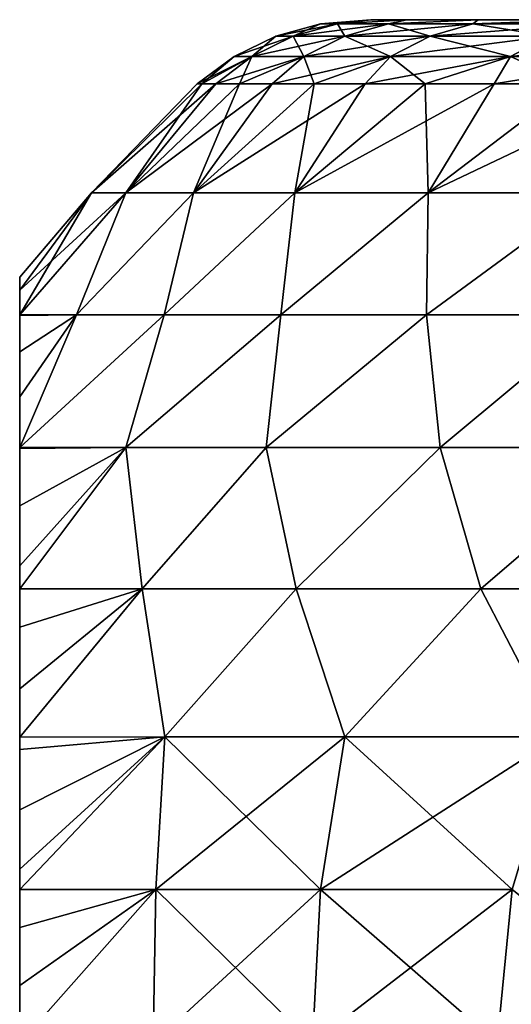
# Model space of a CAD drawing. Header units: metres. Extents: x -109 to 109, y -78 to 121.
# Tile 270 of 656: x -91.5 to -89.58, y 84.08 to 87.93. Entities that reach past the tile are written whole.
import ezdxf

# ---------------------------------------------------------------- set-up
doc = ezdxf.new("R2010")
doc.units = ezdxf.units.M
doc.layers.add('solid_508554_SW0001', color=7, linetype='CONTINUOUS')

msp = doc.modelspace()

# ---------------------------------------------------------------- linework, layer by layer
at = {"layer": 'solid_508554_SW0001'}
for points in [[(-90.325455, 87.909348, -32), (-90.128227, 87.925629, -31.308712), (-90.128227, 87.925629, -32.691288)], [(-90.258881, 87.909348, -30.644869), (-90.128227, 87.925629, -31.308712), (-90.325455, 87.909348, -32)], [(-90.325455, 87.909348, -32), (-90.128227, 87.925629, -32.691288), (-90.258881, 87.909348, -33.355133)], [(-90.258881, 87.909348, -30.644869), (-89.988327, 87.925629, -29.933226), (-90.128227, 87.925629, -31.308712)], [(-90.059799, 87.909348, -29.302788), (-89.988327, 87.925629, -29.933226), (-90.258881, 87.909348, -30.644869)], [(-90.258881, 87.909348, -33.355133), (-90.128227, 87.925629, -32.691288), (-89.988327, 87.925629, -34.066772)], [(-90.258881, 87.909348, -33.355133), (-89.988327, 87.925629, -34.066772), (-90.059799, 87.909348, -34.697212)], [(-90.128227, 87.925629, -32.691288), (-90.128227, 87.925629, -31.308712), (-89.988327, 87.925629, -29.933226)], [(-89.988327, 87.925629, -34.066772), (-90.128227, 87.925629, -32.691288), (-89.988327, 87.925629, -29.933226)], [(-90.059799, 87.909348, -29.302788), (-89.709953, 87.925629, -28.578953), (-89.988327, 87.925629, -29.933226)], [(-89.730133, 87.909348, -27.986683), (-89.709953, 87.925629, -28.578953), (-90.059799, 87.909348, -29.302788)], [(-90.059799, 87.909348, -34.697212), (-89.988327, 87.925629, -34.066772), (-89.709953, 87.925629, -35.421047)], [(-90.059799, 87.909348, -34.697212), (-89.709953, 87.925629, -35.421047), (-89.730133, 87.909348, -36.013317)], [(-89.988327, 87.925629, -34.066772), (-89.988327, 87.925629, -29.933226), (-89.709953, 87.925629, -28.578953)], [(-89.709953, 87.925629, -35.421047), (-89.988327, 87.925629, -34.066772), (-89.709953, 87.925629, -28.578953)], [(-89.730133, 87.909348, -27.986683), (-89.295975, 87.925629, -27.259794), (-89.709953, 87.925629, -28.578953)], [(-89.273056, 87.909348, -26.709229), (-89.295975, 87.925629, -27.259794), (-89.730133, 87.909348, -27.986683)], [(-89.730133, 87.909348, -36.013317), (-89.709953, 87.925629, -35.421047), (-89.295975, 87.925629, -36.740208)], [(-89.730133, 87.909348, -36.013317), (-89.295975, 87.925629, -36.740208), (-89.273056, 87.909348, -37.290771)], [(-89.709953, 87.925629, -35.421047), (-89.709953, 87.925629, -28.578953), (-89.295975, 87.925629, -27.259794)], [(-89.295975, 87.925629, -36.740208), (-89.709953, 87.925629, -35.421047), (-89.295975, 87.925629, -27.259794)], [(-90.258881, 87.909348, -33.355133), (-90.43206, 87.860977, -33.372189), (-90.499474, 87.860977, -32)], [(-90.325455, 87.909348, -32), (-90.499474, 87.860977, -32), (-90.43206, 87.860977, -30.627811)], [(-90.325455, 87.909348, -32), (-90.258881, 87.909348, -33.355133), (-90.499474, 87.860977, -32)], [(-90.059799, 87.909348, -34.697212), (-90.230476, 87.860977, -34.731163), (-90.43206, 87.860977, -33.372189)], [(-90.258881, 87.909348, -33.355133), (-90.059799, 87.909348, -34.697212), (-90.43206, 87.860977, -33.372189)], [(-90.258881, 87.909348, -30.644869), (-90.43206, 87.860977, -30.627811), (-90.230476, 87.860977, -29.268839)], [(-90.258881, 87.909348, -30.644869), (-90.325455, 87.909348, -32), (-90.43206, 87.860977, -30.627811)], [(-90.059799, 87.909348, -29.302788), (-90.258881, 87.909348, -30.644869), (-90.230476, 87.860977, -29.268839)], [(-89.730133, 87.909348, -36.013317), (-89.89666, 87.860977, -36.063831), (-90.230476, 87.860977, -34.731163)], [(-90.059799, 87.909348, -34.697212), (-89.730133, 87.909348, -36.013317), (-90.230476, 87.860977, -34.731163)], [(-90.059799, 87.909348, -29.302788), (-90.230476, 87.860977, -29.268839), (-89.89666, 87.860977, -27.936167)], [(-89.730133, 87.909348, -27.986683), (-90.059799, 87.909348, -29.302788), (-89.89666, 87.860977, -27.936167)], [(-89.273056, 87.909348, -37.290771), (-89.43383, 87.860977, -37.357368), (-89.89666, 87.860977, -36.063831)], [(-89.730133, 87.909348, -36.013317), (-89.273056, 87.909348, -37.290771), (-89.89666, 87.860977, -36.063831)], [(-89.730133, 87.909348, -27.986683), (-89.89666, 87.860977, -27.936167), (-89.43383, 87.860977, -26.642633)], [(-89.273056, 87.909348, -26.709229), (-89.730133, 87.909348, -27.986683), (-89.43383, 87.860977, -26.642633)], [(-90.43206, 87.860977, -33.372189), (-90.593758, 87.782089, -33.388115), (-90.661957, 87.782089, -32)], [(-90.499474, 87.860977, -32), (-90.661957, 87.782089, -32), (-90.593758, 87.782089, -30.611885)], [(-90.499474, 87.860977, -32), (-90.43206, 87.860977, -33.372189), (-90.661957, 87.782089, -32)], [(-90.230476, 87.860977, -34.731163), (-90.389839, 87.782089, -34.762859), (-90.593758, 87.782089, -33.388115)], [(-90.43206, 87.860977, -33.372189), (-90.230476, 87.860977, -34.731163), (-90.593758, 87.782089, -33.388115)], [(-90.43206, 87.860977, -30.627811), (-90.593758, 87.782089, -30.611885), (-90.389839, 87.782089, -29.237141)], [(-90.43206, 87.860977, -30.627811), (-90.499474, 87.860977, -32), (-90.593758, 87.782089, -30.611885)], [(-90.230476, 87.860977, -29.268839), (-90.43206, 87.860977, -30.627811), (-90.389839, 87.782089, -29.237141)], [(-89.89666, 87.860977, -36.063831), (-90.052147, 87.782089, -36.111), (-90.389839, 87.782089, -34.762859)], [(-90.230476, 87.860977, -34.731163), (-89.89666, 87.860977, -36.063831), (-90.389839, 87.782089, -34.762859)], [(-90.230476, 87.860977, -29.268839), (-90.389839, 87.782089, -29.237141), (-90.052147, 87.782089, -27.889002)], [(-89.89666, 87.860977, -27.936167), (-90.230476, 87.860977, -29.268839), (-90.052147, 87.782089, -27.889002)], [(-89.43383, 87.860977, -37.357368), (-89.583939, 87.782089, -37.419544), (-90.052147, 87.782089, -36.111)], [(-89.89666, 87.860977, -36.063831), (-89.43383, 87.860977, -37.357368), (-90.052147, 87.782089, -36.111)], [(-89.89666, 87.860977, -27.936167), (-90.052147, 87.782089, -27.889002), (-89.583939, 87.782089, -26.580454)], [(-89.43383, 87.860977, -26.642633), (-89.89666, 87.860977, -27.936167), (-89.583939, 87.782089, -26.580454)], [(-88.846436, 87.860977, -38.599308), (-88.989731, 87.782089, -38.6759), (-89.583939, 87.782089, -37.419544)], [(-89.43383, 87.860977, -37.357368), (-88.846436, 87.860977, -38.599308), (-89.583939, 87.782089, -37.419544)], [(-89.43383, 87.860977, -26.642633), (-89.583939, 87.782089, -26.580454), (-88.989731, 87.782089, -25.3241)], [(-90.593758, 87.782089, -33.388115), (-90.788826, 87.675629, -32.724648), (-90.80719, 87.675629, -32)], [(-90.661957, 87.782089, -32), (-90.80719, 87.675629, -32), (-90.788826, 87.675629, -31.275352)], [(-90.661957, 87.782089, -32), (-90.593758, 87.782089, -33.388115), (-90.80719, 87.675629, -32)], [(-90.593758, 87.782089, -33.388115), (-90.73378, 87.675629, -33.447433), (-90.788826, 87.675629, -32.724648)], [(-90.593758, 87.782089, -30.611885), (-90.788826, 87.675629, -31.275352), (-90.73378, 87.675629, -30.552567)], [(-90.593758, 87.782089, -30.611885), (-90.661957, 87.782089, -32), (-90.788826, 87.675629, -31.275352)], [(-90.389839, 87.782089, -34.762859), (-90.642204, 87.675629, -34.166508), (-90.73378, 87.675629, -33.447433)], [(-90.593758, 87.782089, -33.388115), (-90.389839, 87.782089, -34.762859), (-90.73378, 87.675629, -33.447433)], [(-90.593758, 87.782089, -30.611885), (-90.73378, 87.675629, -30.552567), (-90.642204, 87.675629, -29.833494)], [(-90.389839, 87.782089, -34.762859), (-90.51432, 87.675629, -34.880016), (-90.642204, 87.675629, -34.166508)], [(-90.389839, 87.782089, -29.237141), (-90.642204, 87.675629, -29.833494), (-90.51432, 87.675629, -29.119984)], [(-90.389839, 87.782089, -29.237141), (-90.593758, 87.782089, -30.611885), (-90.642204, 87.675629, -29.833494)], [(-90.052147, 87.782089, -36.111), (-90.350464, 87.675629, -35.586132), (-90.51432, 87.675629, -34.880016)], [(-90.389839, 87.782089, -34.762859), (-90.052147, 87.782089, -36.111), (-90.51432, 87.675629, -34.880016)], [(-90.389839, 87.782089, -29.237141), (-90.51432, 87.675629, -29.119984), (-90.350464, 87.675629, -28.413866)], [(-90.052147, 87.782089, -27.889002), (-90.389839, 87.782089, -29.237141), (-90.350464, 87.675629, -28.413866)], [(-90.052147, 87.782089, -36.111), (-90.151054, 87.675629, -36.283047), (-90.350464, 87.675629, -35.586132)], [(-90.052147, 87.782089, -27.889002), (-90.350464, 87.675629, -28.413866), (-90.151054, 87.675629, -27.716955)], [(-89.583939, 87.782089, -37.419544), (-89.916595, 87.675629, -36.968964), (-90.151054, 87.675629, -36.283047)], [(-90.052147, 87.782089, -36.111), (-89.583939, 87.782089, -37.419544), (-90.151054, 87.675629, -36.283047)], [(-90.052147, 87.782089, -27.889002), (-90.151054, 87.675629, -27.716955), (-89.916595, 87.675629, -27.031038)], [(-89.583939, 87.782089, -26.580454), (-90.052147, 87.782089, -27.889002), (-89.916595, 87.675629, -27.031038)], [(-89.583939, 87.782089, -37.419544), (-89.647705, 87.675629, -37.642124), (-89.916595, 87.675629, -36.968964)], [(-89.583939, 87.782089, -26.580454), (-89.916595, 87.675629, -27.031038), (-89.647705, 87.675629, -26.357876)], [(-88.989731, 87.782089, -38.6759), (-89.345062, 87.675629, -38.300804), (-89.647705, 87.675629, -37.642124)], [(-89.583939, 87.782089, -37.419544), (-88.989731, 87.782089, -38.6759), (-89.647705, 87.675629, -37.642124)], [(-89.583939, 87.782089, -26.580454), (-89.647705, 87.675629, -26.357876), (-89.345062, 87.675629, -25.699198)], [(-88.989731, 87.782089, -25.3241), (-89.583939, 87.782089, -26.580454), (-89.345062, 87.675629, -25.699198)], [(-90.73378, 87.675629, -33.447433), (-91.086166, 87.248444, -34.097172), (-91.219467, 87.248444, -32.701176)], [(-90.80719, 87.675629, -32), (-91.219467, 87.248444, -32.701176), (-91.219467, 87.248444, -31.298826)], [(-90.788826, 87.675629, -32.724648), (-90.73378, 87.675629, -33.447433), (-91.219467, 87.248444, -32.701176)], [(-90.80719, 87.675629, -32), (-90.788826, 87.675629, -32.724648), (-91.219467, 87.248444, -32.701176)], [(-90.788826, 87.675629, -31.275352), (-91.219467, 87.248444, -31.298826), (-91.086166, 87.248444, -29.902826)], [(-90.788826, 87.675629, -31.275352), (-90.80719, 87.675629, -32), (-91.219467, 87.248444, -31.298826)], [(-90.51432, 87.675629, -34.880016), (-90.82077, 87.248444, -35.474182), (-91.086166, 87.248444, -34.097172)], [(-90.642204, 87.675629, -34.166508), (-90.51432, 87.675629, -34.880016), (-91.086166, 87.248444, -34.097172)], [(-90.73378, 87.675629, -33.447433), (-90.642204, 87.675629, -34.166508), (-91.086166, 87.248444, -34.097172)], [(-90.642204, 87.675629, -29.833494), (-91.086166, 87.248444, -29.902826), (-90.82077, 87.248444, -28.52582)], [(-90.73378, 87.675629, -30.552567), (-90.788826, 87.675629, -31.275352), (-91.086166, 87.248444, -29.902826)], [(-90.642204, 87.675629, -29.833494), (-90.73378, 87.675629, -30.552567), (-91.086166, 87.248444, -29.902826)], [(-90.151054, 87.675629, -36.283047), (-90.425682, 87.248444, -36.819725), (-90.82077, 87.248444, -35.474182)], [(-90.350464, 87.675629, -35.586132), (-90.151054, 87.675629, -36.283047), (-90.82077, 87.248444, -35.474182)], [(-90.51432, 87.675629, -34.880016), (-90.350464, 87.675629, -35.586132), (-90.82077, 87.248444, -35.474182)], [(-90.350464, 87.675629, -28.413866), (-90.82077, 87.248444, -28.52582), (-90.425682, 87.248444, -27.180275)], [(-90.51432, 87.675629, -29.119984), (-90.642204, 87.675629, -29.833494), (-90.82077, 87.248444, -28.52582)], [(-90.350464, 87.675629, -28.413866), (-90.51432, 87.675629, -29.119984), (-90.82077, 87.248444, -28.52582)], [(-89.647705, 87.675629, -37.642124), (-89.90448, 87.248444, -38.12162), (-90.425682, 87.248444, -36.819725)], [(-89.916595, 87.675629, -36.968964), (-89.647705, 87.675629, -37.642124), (-90.425682, 87.248444, -36.819725)], [(-90.151054, 87.675629, -36.283047), (-89.916595, 87.675629, -36.968964), (-90.425682, 87.248444, -36.819725)], [(-89.916595, 87.675629, -27.031038), (-90.425682, 87.248444, -27.180275), (-89.90448, 87.248444, -25.87838)], [(-90.151054, 87.675629, -27.716955), (-90.350464, 87.675629, -28.413866), (-90.425682, 87.248444, -27.180275)], [(-89.916595, 87.675629, -27.031038), (-90.151054, 87.675629, -27.716955), (-90.425682, 87.248444, -27.180275)], [(-89.647705, 87.675629, -26.357876), (-89.916595, 87.675629, -27.031038), (-89.90448, 87.248444, -25.87838)], [(-89.009445, 87.675629, -38.943306), (-89.261887, 87.248444, -39.368076), (-89.90448, 87.248444, -38.12162)], [(-89.345062, 87.675629, -38.300804), (-89.009445, 87.675629, -38.943306), (-89.90448, 87.248444, -38.12162)], [(-89.647705, 87.675629, -37.642124), (-89.345062, 87.675629, -38.300804), (-89.90448, 87.248444, -38.12162)], [(-89.345062, 87.675629, -25.699198), (-89.90448, 87.248444, -25.87838), (-89.261887, 87.248444, -24.631922)], [(-89.345062, 87.675629, -25.699198), (-89.647705, 87.675629, -26.357876), (-89.90448, 87.248444, -25.87838)], [(-91.086166, 87.248444, -29.902826), (-91.5, 86.772636, -30.17762), (-91.277626, 86.772057, -28.844862)], [(-91.219467, 87.248444, -31.298826), (-91.5, 86.868149, -30.870583), (-91.5, 86.772636, -30.17762)], [(-91.086166, 87.248444, -29.902826), (-91.219467, 87.248444, -31.298826), (-91.5, 86.772636, -30.17762)], [(-91.219467, 87.248444, -31.298826), (-91.5, 86.919174, -31.619373), (-91.5, 86.868149, -30.870583)], [(-91.219467, 87.248444, -32.701176), (-91.5, 86.919174, -32.380627), (-91.5, 86.919174, -31.619373)], [(-91.219467, 87.248444, -31.298826), (-91.219467, 87.248444, -32.701176), (-91.5, 86.919174, -31.619373)], [(-91.219467, 87.248444, -32.701176), (-91.5, 86.868149, -33.129417), (-91.5, 86.919174, -32.380627)], [(-91.086166, 87.248444, -34.097172), (-91.5, 86.772636, -33.82238), (-91.5, 86.868149, -33.129417)], [(-91.219467, 87.248444, -32.701176), (-91.086166, 87.248444, -34.097172), (-91.5, 86.868149, -33.129417)], [(-91.086166, 87.248444, -34.097172), (-91.277626, 86.772057, -35.15514), (-91.5, 86.772636, -33.82238)], [(-90.82077, 87.248444, -28.52582), (-91.277626, 86.772057, -28.844862), (-90.93647, 86.772057, -27.536657)], [(-90.82077, 87.248444, -28.52582), (-91.086166, 87.248444, -29.902826), (-91.277626, 86.772057, -28.844862)], [(-90.82077, 87.248444, -35.474182), (-90.93647, 86.772057, -36.463341), (-91.277626, 86.772057, -35.15514)], [(-91.086166, 87.248444, -34.097172), (-90.82077, 87.248444, -35.474182), (-91.277626, 86.772057, -35.15514)], [(-90.425682, 87.248444, -27.180275), (-90.93647, 86.772057, -27.536657), (-90.479759, 86.772057, -26.264183)], [(-90.425682, 87.248444, -27.180275), (-90.82077, 87.248444, -28.52582), (-90.93647, 86.772057, -27.536657)], [(-90.425682, 87.248444, -36.819725), (-90.479759, 86.772057, -37.735817), (-90.93647, 86.772057, -36.463341)], [(-90.82077, 87.248444, -35.474182), (-90.425682, 87.248444, -36.819725), (-90.93647, 86.772057, -36.463341)], [(-89.90448, 87.248444, -25.87838), (-90.479759, 86.772057, -26.264183), (-89.911133, 86.772057, -25.037624)], [(-89.90448, 87.248444, -25.87838), (-90.425682, 87.248444, -27.180275), (-90.479759, 86.772057, -26.264183)], [(-89.90448, 87.248444, -38.12162), (-89.911133, 86.772057, -38.962376), (-90.479759, 86.772057, -37.735817)], [(-90.425682, 87.248444, -36.819725), (-89.90448, 87.248444, -38.12162), (-90.479759, 86.772057, -37.735817)], [(-89.261887, 87.248444, -24.631922), (-89.911133, 86.772057, -25.037624), (-89.235153, 86.772057, -23.866796)], [(-89.261887, 87.248444, -24.631922), (-89.90448, 87.248444, -25.87838), (-89.911133, 86.772057, -25.037624)], [(-89.261887, 87.248444, -39.368076), (-89.235153, 86.772057, -40.133202), (-89.911133, 86.772057, -38.962376)], [(-89.90448, 87.248444, -38.12162), (-89.261887, 87.248444, -39.368076), (-89.911133, 86.772057, -38.962376)], [(-91.5, 86.868149, -33.129417), (-91.5, 86.868149, -30.870583), (-91.5, 86.919174, -31.619373)], [(-91.5, 86.868149, -33.129417), (-91.5, 86.919174, -31.619373), (-91.5, 86.919174, -32.380627)], [(-91.5, 86.772636, -33.82238), (-91.5, 86.772636, -30.17762), (-91.5, 86.868149, -30.870583)], [(-91.5, 86.772636, -33.82238), (-91.5, 86.868149, -30.870583), (-91.5, 86.868149, -33.129417)], [(-91.277626, 86.772057, -28.844862), (-91.5, 86.772636, -30.17762), (-91.5, 86.76931, -30.158661)], [(-91.5, 86.76931, -33.841339), (-91.5, 86.76931, -30.158661), (-91.5, 86.772636, -30.17762)], [(-91.5, 86.76931, -33.841339), (-91.5, 86.772636, -30.17762), (-91.5, 86.772636, -33.82238)], [(-91.5, 86.76931, -33.841339), (-91.5, 86.772636, -33.82238), (-91.277626, 86.772057, -35.15514)], [(-90.93647, 86.772057, -27.536657), (-91.5, 86.254036, -28.405052), (-91.085983, 86.253853, -26.982506)], [(-91.277626, 86.772057, -28.844862), (-91.5, 86.45237, -28.91198), (-91.5, 86.254036, -28.405052)], [(-90.93647, 86.772057, -27.536657), (-91.277626, 86.772057, -28.844862), (-91.5, 86.254036, -28.405052)], [(-91.277626, 86.772057, -28.844862), (-91.5, 86.628288, -29.50174), (-91.5, 86.45237, -28.91198)], [(-91.277626, 86.772057, -28.844862), (-91.5, 86.76931, -30.158661), (-91.5, 86.628288, -29.50174)], [(-91.5, 86.254036, -35.594948), (-91.277626, 86.772057, -35.15514), (-90.93647, 86.772057, -36.463341)], [(-91.5, 86.45237, -35.08802), (-91.277626, 86.772057, -35.15514), (-91.5, 86.254036, -35.594948)], [(-91.5, 86.628288, -34.49826), (-91.277626, 86.772057, -35.15514), (-91.5, 86.45237, -35.08802)], [(-91.5, 86.628288, -34.49826), (-91.5, 86.76931, -33.841339), (-91.277626, 86.772057, -35.15514)], [(-91.5, 86.254036, -35.594948), (-90.93647, 86.772057, -36.463341), (-91.085983, 86.253853, -37.017494)], [(-91.5, 86.628288, -34.49826), (-91.5, 86.628288, -29.50174), (-91.5, 86.76931, -30.158661)], [(-91.5, 86.628288, -34.49826), (-91.5, 86.76931, -30.158661), (-91.5, 86.76931, -33.841339)], [(-90.479759, 86.772057, -26.264183), (-91.085983, 86.253853, -26.982506), (-90.536972, 86.253853, -25.605509)], [(-90.479759, 86.772057, -26.264183), (-90.93647, 86.772057, -27.536657), (-91.085983, 86.253853, -26.982506)], [(-91.085983, 86.253853, -37.017494), (-90.93647, 86.772057, -36.463341), (-90.479759, 86.772057, -37.735817)], [(-91.085983, 86.253853, -37.017494), (-90.479759, 86.772057, -37.735817), (-90.536972, 86.253853, -38.394493)], [(-89.911133, 86.772057, -25.037624), (-90.536972, 86.253853, -25.605509), (-89.858315, 86.253853, -24.287571)], [(-89.911133, 86.772057, -25.037624), (-90.479759, 86.772057, -26.264183), (-90.536972, 86.253853, -25.605509)], [(-90.536972, 86.253853, -38.394493), (-90.479759, 86.772057, -37.735817), (-89.911133, 86.772057, -38.962376)], [(-90.536972, 86.253853, -38.394493), (-89.911133, 86.772057, -38.962376), (-89.858315, 86.253853, -39.712429)], [(-89.235153, 86.772057, -23.866796), (-89.911133, 86.772057, -25.037624), (-89.858315, 86.253853, -24.287571)], [(-89.858315, 86.253853, -39.712429), (-89.911133, 86.772057, -38.962376), (-89.235153, 86.772057, -40.133202)], [(-89.235153, 86.772057, -23.866796), (-89.858315, 86.253853, -24.287571), (-89.056274, 86.253853, -23.040867)], [(-89.858315, 86.253853, -39.712429), (-89.235153, 86.772057, -40.133202), (-89.056274, 86.253853, -40.959133)], [(-91.5, 86.45237, -35.08802), (-91.5, 86.45237, -28.91198), (-91.5, 86.628288, -29.50174)], [(-91.5, 86.628288, -34.49826), (-91.5, 86.45237, -35.08802), (-91.5, 86.628288, -29.50174)], [(-91.5, 86.254036, -35.594948), (-91.5, 86.254036, -28.405052), (-91.5, 86.45237, -28.91198)], [(-91.5, 86.45237, -35.08802), (-91.5, 86.254036, -35.594948), (-91.5, 86.45237, -28.91198)], [(-91.085983, 86.253853, -26.982506), (-91.5, 86.254036, -28.405052), (-91.5, 86.249321, -28.394421)], [(-91.5, 86.249321, -35.605579), (-91.5, 86.249321, -28.394421), (-91.5, 86.254036, -28.405052)], [(-91.5, 86.249321, -35.605579), (-91.5, 86.254036, -28.405052), (-91.5, 86.254036, -35.594948)], [(-91.5, 86.249321, -35.605579), (-91.5, 86.254036, -35.594948), (-91.085983, 86.253853, -37.017494)], [(-91.085983, 86.253853, -26.982506), (-91.5, 85.701134, -27.452644), (-91.022194, 85.701454, -26.102488)], [(-91.085983, 86.253853, -26.982506), (-91.5, 85.791542, -27.575974), (-91.5, 85.701134, -27.452644)], [(-91.085983, 86.253853, -26.982506), (-91.5, 86.026375, -27.94953), (-91.5, 85.791542, -27.575974)], [(-91.085983, 86.253853, -26.982506), (-91.5, 86.249321, -28.394421), (-91.5, 86.026375, -27.94953)], [(-91.085983, 86.253853, -37.017494), (-91.022194, 85.701454, -37.897511), (-91.5, 85.701134, -36.547356)], [(-91.085983, 86.253853, -37.017494), (-91.5, 85.701134, -36.547356), (-91.5, 85.791542, -36.424026)], [(-91.5, 86.026375, -36.050468), (-91.085983, 86.253853, -37.017494), (-91.5, 85.791542, -36.424026)], [(-91.5, 86.026375, -36.050468), (-91.5, 86.249321, -35.605579), (-91.085983, 86.253853, -37.017494)], [(-91.5, 86.026375, -36.050468), (-91.5, 86.026375, -27.94953), (-91.5, 86.249321, -28.394421)], [(-91.5, 86.026375, -36.050468), (-91.5, 86.249321, -28.394421), (-91.5, 86.249321, -35.605579)], [(-90.536972, 86.253853, -25.605509), (-91.085983, 86.253853, -26.982506), (-91.022194, 85.701454, -26.102488)], [(-91.085983, 86.253853, -37.017494), (-90.536972, 86.253853, -38.394493), (-91.022194, 85.701454, -37.897511)], [(-90.536972, 86.253853, -25.605509), (-91.022194, 85.701454, -26.102488), (-90.419731, 85.701454, -24.794737)], [(-90.536972, 86.253853, -38.394493), (-90.419731, 85.701454, -39.205261), (-91.022194, 85.701454, -37.897511)], [(-89.858315, 86.253853, -24.287571), (-90.536972, 86.253853, -25.605509), (-90.419731, 85.701454, -24.794737)], [(-90.536972, 86.253853, -38.394493), (-89.858315, 86.253853, -39.712429), (-90.419731, 85.701454, -39.205261)], [(-89.858315, 86.253853, -24.287571), (-90.419731, 85.701454, -24.794737), (-89.699806, 85.701454, -23.547789)], [(-89.858315, 86.253853, -39.712429), (-89.699806, 85.701454, -40.452209), (-90.419731, 85.701454, -39.205261)], [(-89.056274, 86.253853, -23.040867), (-89.858315, 86.253853, -24.287571), (-89.699806, 85.701454, -23.547789)], [(-89.858315, 86.253853, -39.712429), (-89.056274, 86.253853, -40.959133), (-89.699806, 85.701454, -40.452209)], [(-89.056274, 86.253853, -23.040867), (-89.699806, 85.701454, -23.547789), (-88.868492, 85.701454, -22.372166)], [(-89.056274, 86.253853, -40.959133), (-88.868492, 85.701454, -41.627834), (-89.699806, 85.701454, -40.452209)], [(-91.5, 85.791542, -36.424026), (-91.5, 85.791542, -27.575974), (-91.5, 86.026375, -27.94953)], [(-91.5, 86.026375, -36.050468), (-91.5, 85.791542, -36.424026), (-91.5, 86.026375, -27.94953)], [(-91.5, 85.701134, -36.547356), (-91.5, 85.701134, -27.452644), (-91.5, 85.791542, -27.575974)], [(-91.5, 85.791542, -36.424026), (-91.5, 85.701134, -36.547356), (-91.5, 85.791542, -27.575974)], [(-91.022194, 85.701454, -26.102488), (-91.5, 85.122498, -26.864899), (-90.933617, 85.122971, -25.439777)], [(-91.022194, 85.701454, -26.102488), (-91.5, 85.311157, -27.022783), (-91.5, 85.122498, -26.864899)], [(-91.022194, 85.701454, -26.102488), (-91.5, 85.551498, -27.26944), (-91.5, 85.311157, -27.022783)], [(-91.022194, 85.701454, -26.102488), (-91.5, 85.701134, -27.452644), (-91.5, 85.551498, -27.26944)], [(-91.022194, 85.701454, -37.897511), (-90.933617, 85.122971, -38.560223), (-91.5, 85.122498, -37.135101)], [(-91.022194, 85.701454, -37.897511), (-91.5, 85.122498, -37.135101), (-91.5, 85.311157, -36.977219)], [(-91.5, 85.551498, -36.73056), (-91.022194, 85.701454, -37.897511), (-91.5, 85.311157, -36.977219)], [(-91.5, 85.551498, -36.73056), (-91.5, 85.701134, -36.547356), (-91.022194, 85.701454, -37.897511)], [(-91.5, 85.551498, -36.73056), (-91.5, 85.551498, -27.26944), (-91.5, 85.701134, -27.452644)], [(-91.5, 85.551498, -36.73056), (-91.5, 85.701134, -27.452644), (-91.5, 85.701134, -36.547356)], [(-90.419731, 85.701454, -24.794737), (-91.022194, 85.701454, -26.102488), (-90.933617, 85.122971, -25.439777)], [(-91.022194, 85.701454, -37.897511), (-90.419731, 85.701454, -39.205261), (-90.933617, 85.122971, -38.560223)], [(-90.419731, 85.701454, -24.794737), (-90.933617, 85.122971, -25.439777), (-90.230415, 85.122971, -24.072741)], [(-90.419731, 85.701454, -39.205261), (-90.230415, 85.122971, -39.927261), (-90.933617, 85.122971, -38.560223)], [(-89.699806, 85.701454, -23.547789), (-90.419731, 85.701454, -24.794737), (-90.230415, 85.122971, -24.072741)], [(-90.419731, 85.701454, -39.205261), (-89.699806, 85.701454, -40.452209), (-90.230415, 85.122971, -39.927261)], [(-89.699806, 85.701454, -23.547789), (-90.230415, 85.122971, -24.072741), (-89.398125, 85.122971, -22.780233)], [(-89.699806, 85.701454, -40.452209), (-89.398125, 85.122971, -41.219769), (-90.230415, 85.122971, -39.927261)], [(-88.868492, 85.701454, -22.372166), (-89.699806, 85.701454, -23.547789), (-89.398125, 85.122971, -22.780233)], [(-89.699806, 85.701454, -40.452209), (-88.868492, 85.701454, -41.627834), (-89.398125, 85.122971, -41.219769)], [(-91.5, 85.311157, -36.977219), (-91.5, 85.311157, -27.022783), (-91.5, 85.551498, -27.26944)], [(-91.5, 85.551498, -36.73056), (-91.5, 85.311157, -36.977219), (-91.5, 85.551498, -27.26944)], [(-91.5, 85.122498, -37.135101), (-91.5, 85.122498, -26.864899), (-91.5, 85.311157, -27.022783)], [(-91.5, 85.311157, -36.977219), (-91.5, 85.122498, -37.135101), (-91.5, 85.311157, -27.022783)], [(-90.933617, 85.122971, -25.439777), (-91.5, 84.526352, -26.537199), (-90.968147, 84.526894, -25.253679)], [(-90.933617, 85.122971, -25.439777), (-91.5, 84.606537, -26.56753), (-91.5, 84.526352, -26.537199)], [(-90.933617, 85.122971, -25.439777), (-91.5, 84.838219, -26.678408), (-91.5, 84.606537, -26.56753)], [(-90.933617, 85.122971, -25.439777), (-91.5, 85.073158, -26.828234), (-91.5, 84.838219, -26.678408)], [(-90.933617, 85.122971, -25.439777), (-91.5, 85.122498, -26.864899), (-91.5, 85.073158, -26.828234)], [(-90.933617, 85.122971, -38.560223), (-90.968147, 84.526894, -38.746319), (-91.5, 84.526352, -37.462803)], [(-90.933617, 85.122971, -38.560223), (-91.5, 84.526352, -37.462803), (-91.5, 84.606537, -37.432472)], [(-91.5, 84.838219, -37.32159), (-90.933617, 85.122971, -38.560223), (-91.5, 84.606537, -37.432472)], [(-91.5, 85.073158, -37.171768), (-91.5, 85.122498, -37.135101), (-90.933617, 85.122971, -38.560223)], [(-91.5, 84.838219, -37.32159), (-91.5, 85.073158, -37.171768), (-90.933617, 85.122971, -38.560223)], [(-91.5, 85.073158, -37.171768), (-91.5, 85.073158, -26.828234), (-91.5, 85.122498, -26.864899)], [(-91.5, 85.073158, -37.171768), (-91.5, 85.122498, -26.864899), (-91.5, 85.122498, -37.135101)], [(-90.933617, 85.122971, -25.439777), (-90.968147, 84.526894, -25.253679), (-90.324982, 84.526894, -24.018143)], [(-90.230415, 85.122971, -39.927261), (-90.324982, 84.526894, -39.981857), (-90.968147, 84.526894, -38.746319)], [(-90.933617, 85.122971, -38.560223), (-90.230415, 85.122971, -39.927261), (-90.968147, 84.526894, -38.746319)], [(-90.230415, 85.122971, -24.072741), (-90.933617, 85.122971, -25.439777), (-90.324982, 84.526894, -24.018143)], [(-90.230415, 85.122971, -24.072741), (-90.324982, 84.526894, -24.018143), (-89.576561, 84.526894, -22.843374)], [(-89.398125, 85.122971, -41.219769), (-89.576561, 84.526894, -41.156628), (-90.324982, 84.526894, -39.981857)], [(-90.230415, 85.122971, -39.927261), (-89.398125, 85.122971, -41.219769), (-90.324982, 84.526894, -39.981857)], [(-89.398125, 85.122971, -22.780233), (-90.230415, 85.122971, -24.072741), (-89.576561, 84.526894, -22.843374)], [(-91.5, 84.838219, -37.32159), (-91.5, 84.838219, -26.678408), (-91.5, 85.073158, -26.828234)], [(-91.5, 84.838219, -37.32159), (-91.5, 85.073158, -26.828234), (-91.5, 85.073158, -37.171768)], [(-91.5, 84.606537, -37.432472), (-91.5, 84.606537, -26.56753), (-91.5, 84.838219, -26.678408)], [(-91.5, 84.838219, -37.32159), (-91.5, 84.606537, -37.432472), (-91.5, 84.838219, -26.678408)], [(-91.5, 84.526352, -37.462803), (-91.5, 84.526352, -26.537199), (-91.5, 84.606537, -26.56753)], [(-91.5, 84.606537, -37.432472), (-91.5, 84.526352, -37.462803), (-91.5, 84.606537, -26.56753)], [(-90.968147, 84.526894, -25.253679), (-91.5, 83.925629, -26.432236), (-90.979362, 83.925629, -25.192062)], [(-90.968147, 84.526894, -25.253679), (-91.5, 84.151222, -26.446882), (-91.5, 83.925629, -26.432236)], [(-90.968147, 84.526894, -25.253679), (-91.5, 84.377724, -26.491375), (-91.5, 84.151222, -26.446882)], [(-90.968147, 84.526894, -25.253679), (-91.5, 84.526352, -26.537199), (-91.5, 84.377724, -26.491375)], [(-90.968147, 84.526894, -38.746319), (-90.979362, 83.925629, -38.807938), (-91.5, 83.925629, -37.567764)], [(-91.5, 84.151222, -37.553116), (-90.968147, 84.526894, -38.746319), (-91.5, 83.925629, -37.567764)], [(-91.5, 84.377724, -37.508625), (-91.5, 84.526352, -37.462803), (-90.968147, 84.526894, -38.746319)], [(-91.5, 84.151222, -37.553116), (-91.5, 84.377724, -37.508625), (-90.968147, 84.526894, -38.746319)], [(-91.5, 84.377724, -37.508625), (-91.5, 84.377724, -26.491375), (-91.5, 84.526352, -26.537199)], [(-91.5, 84.377724, -37.508625), (-91.5, 84.526352, -26.537199), (-91.5, 84.526352, -37.462803)], [(-90.968147, 84.526894, -25.253679), (-90.979362, 83.925629, -25.192062), (-90.356407, 83.925629, -24)], [(-90.324982, 84.526894, -39.981857), (-90.356407, 83.925629, -40), (-90.979362, 83.925629, -38.807938)], [(-90.968147, 84.526894, -38.746319), (-90.324982, 84.526894, -39.981857), (-90.979362, 83.925629, -38.807938)], [(-90.324982, 84.526894, -24.018143), (-90.968147, 84.526894, -25.253679), (-90.356407, 83.925629, -24)], [(-90.324982, 84.526894, -24.018143), (-90.356407, 83.925629, -24), (-89.635529, 83.925629, -22.864471)], [(-89.576561, 84.526894, -41.156628), (-89.635529, 83.925629, -41.135529), (-90.356407, 83.925629, -40)], [(-90.324982, 84.526894, -39.981857), (-89.576561, 84.526894, -41.156628), (-90.356407, 83.925629, -40)], [(-89.576561, 84.526894, -22.843374), (-90.324982, 84.526894, -24.018143), (-89.635529, 83.925629, -22.864471)], [(-89.576561, 84.526894, -22.843374), (-89.635529, 83.925629, -22.864471), (-88.821823, 83.925629, -21.793501)], [(-89.576561, 84.526894, -41.156628), (-88.821823, 83.925629, -42.206497), (-89.635529, 83.925629, -41.135529)], [(-91.5, 84.151222, -37.553116), (-91.5, 84.151222, -26.446882), (-91.5, 84.377724, -26.491375)], [(-91.5, 84.151222, -37.553116), (-91.5, 84.377724, -26.491375), (-91.5, 84.377724, -37.508625)], [(-91.5, 83.925629, -37.567764), (-91.5, 83.925629, -26.432236), (-91.5, 84.151222, -26.446882)], [(-91.5, 84.151222, -37.553116), (-91.5, 83.925629, -37.567764), (-91.5, 84.151222, -26.446882)]]:
    msp.add_3dface(points, dxfattribs=at)

doc.saveas('drawing.dxf')
